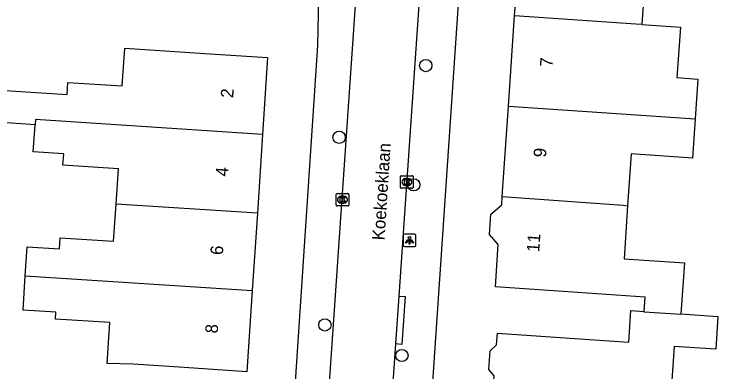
# Model space of a CAD drawing. Extents: x 161772 to 163123, y 383092 to 383917.
# Drawn here: x 162297.6 to 162353.5, y 383752.4 to 383780.8 of the extents above; entities that cross this region are included whole.
import ezdxf

# ---------------------------------------------------------------- set-up
doc = ezdxf.new("R2010")
doc.units = 0
for name, color, linetype in [('IMGEO_Boom', 7, 'Continuous'), ('IMGEO_Kolk', 7, 'Continuous'), ('IMGEO_Lichtpunt', 7, 'Continuous'), ('IMGEO_Openbare_ruimte_label', 7, 'Continuous'), ('IMGEO_Pand', 7, 'Continuous'), ('IMGEO_Pand_nummerreeks', 7, 'Continuous'), ('IMGEO_Rijbaan_lokaal_open', 7, 'Continuous'), ('IMGEO_Voetpad_open', 7, 'Continuous')]:
    doc.layers.add(name, color=color, linetype=linetype)

msp = doc.modelspace()

# ---------------------------------------------------------------- linework, layer by layer
at = {"layer": 'IMGEO_Boom'}
for centre in [(162330.315, 383776.719), (162323.421, 383771.015), (162329.356, 383767.241), (162322.296, 383756.112), (162328.416, 383753.684)]:
    msp.add_circle(centre, 0.489, dxfattribs=at)
at = {"layer": 'IMGEO_Kolk'}
for p, q in [((162328.387, 383767.965), (162329.239, 383767.965)), ((162328.312, 383767.039), (162328.312, 383767.891)), ((162328.8, 383767.745), (162328.825, 383767.745)), ((162329.313, 383767.891), (162329.313, 383767.039)), ((162329.239, 383766.965), (162328.387, 383766.965)), ((162328.823, 383767.185), (162328.798, 383767.185)), ((162323.19, 383765.635), (162323.19, 383766.487)), ((162323.265, 383766.561), (162324.117, 383766.561)), ((162323.678, 383766.341), (162323.703, 383766.341)), ((162324.191, 383766.487), (162324.191, 383765.635)), ((162323.701, 383765.781), (162323.676, 383765.781)), ((162324.117, 383765.561), (162323.265, 383765.561))]:
    msp.add_line(p, q, dxfattribs=at)
for points in [[(162328.387, 383767.965), (162329.239, 383767.965)], [(162328.312, 383767.039), (162328.312, 383767.891)], [(162328.633, 383767.665), (162328.756, 383767.665), (162328.756, 383767.514), (162328.886, 383767.665), (162329.05, 383767.665), (162328.904, 383767.514), (162329.057, 383767.265), (162328.905, 383767.265), (162328.82, 383767.429), (162328.756, 383767.362), (162328.756, 383767.265), (162328.633, 383767.265), (162328.633, 383767.665)], [(162329.313, 383767.891), (162329.313, 383767.039)], [(162329.239, 383766.965), (162328.387, 383766.965)], [(162323.19, 383765.635), (162323.19, 383766.487)], [(162323.265, 383766.561), (162324.117, 383766.561)], [(162323.511, 383766.261), (162323.634, 383766.261), (162323.634, 383766.11), (162323.764, 383766.261), (162323.928, 383766.261), (162323.782, 383766.11), (162323.935, 383765.861), (162323.783, 383765.861), (162323.698, 383766.025), (162323.634, 383765.958), (162323.634, 383765.861), (162323.511, 383765.861), (162323.511, 383766.261)], [(162324.191, 383766.487), (162324.191, 383765.635)], [(162324.117, 383765.561), (162323.265, 383765.561)]]:
    msp.add_lwpolyline(points, dxfattribs=at)
for centre, start, end in [((162328.389, 383767.889), 91.552, 178.448), ((162328.389, 383767.889), 91.552, 178.448), ((162329.237, 383767.889), 1.552, 88.448), ((162329.237, 383767.889), 1.552, 88.448), ((162328.389, 383767.041), 181.552, 268.448), ((162328.389, 383767.041), 181.552, 268.448), ((162329.237, 383767.041), 271.552, 358.448), ((162329.237, 383767.041), 271.552, 358.448), ((162323.267, 383766.485), 91.552, 178.448), ((162323.267, 383766.485), 91.552, 178.448), ((162324.115, 383766.485), 1.552, 88.448), ((162324.115, 383766.485), 1.552, 88.448), ((162323.267, 383765.637), 181.552, 268.448), ((162323.267, 383765.637), 181.552, 268.448), ((162324.115, 383765.637), 271.552, 358.448), ((162324.115, 383765.637), 271.552, 358.448)]:
    msp.add_arc(centre, 0.0765, start, end, dxfattribs=at)
for centre, major_axis, ratio, start_param, end_param in [((162328.799, 383767.465), (-0.387, 0.002), 0.722429, 4.712389, 7.853982), ((162328.824, 383767.465), (-0.39, 0.002), 0.717154, 1.570796, 4.712389), ((162323.677, 383766.061), (-0.387, 0.002), 0.722429, 4.712389, 7.853982), ((162323.702, 383766.061), (-0.39, 0.002), 0.717154, 1.570796, 4.712389)]:
    msp.add_ellipse(centre, major_axis=major_axis, ratio=ratio, start_param=start_param, end_param=end_param, dxfattribs=at)
at = {"layer": 'IMGEO_Lichtpunt'}
for p, q in [((162328.521, 383763.238), (162328.521, 383762.431)), ((162328.521, 383763.238), (162328.521, 383762.431)), ((162329.423, 383763.333), (162328.615, 383763.333)), ((162329.423, 383763.333), (162328.615, 383763.333)), ((162329.517, 383762.431), (162329.517, 383763.238)), ((162329.517, 383762.431), (162329.517, 383763.238)), ((162328.615, 383762.337), (162329.423, 383762.337)), ((162328.615, 383762.337), (162329.423, 383762.337))]:
    msp.add_line(p, q, dxfattribs=at)
for points in [[(162328.895, 383762.902), (162328.934, 383762.874), (162328.746, 383762.612), (162328.708, 383762.639), (162328.895, 383762.902)], [(162329.107, 383762.874), (162329.145, 383762.901), (162329.332, 383762.639), (162329.293, 383762.611), (162329.107, 383762.874)], [(162328.997, 383762.854), (162329.044, 383762.854), (162329.044, 383762.532), (162328.997, 383762.532), (162328.997, 383762.854)]]:
    msp.add_lwpolyline(points, dxfattribs=at)
msp.add_circle((162329.02, 383763.036), 0.0994, dxfattribs=at)
for centre, start, end in [((162328.615, 383763.238), 90, 180), ((162328.615, 383763.238), 90, 180), ((162329.423, 383763.238), 0, 90), ((162329.423, 383763.238), 0, 90), ((162328.615, 383762.431), 180, 270), ((162328.615, 383762.431), 180, 270), ((162329.423, 383762.431), 270, 0), ((162329.423, 383762.431), 270, 360)]:
    msp.add_arc(centre, 0.0946, start, end, dxfattribs=at)
at = {"layer": 'IMGEO_Pand'}
for points in [[(162337.374, 383780.679), (162337.419, 383781.33), (162336.728, 383782.123), (162336.844, 383783.81), (162337.664, 383784.525), (162337.892, 383787.862), (162342.881, 383787.521), (162347.981, 383787.172), (162347.489, 383779.984)], [(162336.883, 383773.495), (162337.374, 383780.679)], [(162347.489, 383779.984), (162347.019, 383780.002), (162337.374, 383780.679)], [(162347.489, 383779.984), (162350.55, 383779.754), (162350.277, 383775.759), (162351.952, 383775.644), (162351.735, 383772.476)], [(162296.733, 383772.4), (162296.747, 383772.611), (162296.887, 383774.735), (162301.802, 383774.411), (162301.866, 383775.379), (162306.192, 383775.094), (162306.389, 383778.09), (162312.752, 383777.671), (162317.741, 383777.343), (162317.34, 383771.249)], [(162336.391, 383766.31), (162336.883, 383773.495)], [(162336.883, 383773.495), (162351.735, 383772.476)], [(162317.34, 383771.249), (162299.284, 383772.443), (162299.256, 383772.017)], [(162351.735, 383772.476), (162351.522, 383769.364), (162346.64, 383769.698), (162346.358, 383765.579)], [(162299.256, 383772.017), (162297.003, 383772.165)], [(162305.692, 383765.714), (162305.876, 383768.511), (162301.47, 383768.801), (162301.53, 383769.714), (162299.115, 383769.873), (162299.256, 383772.017)], [(162317.34, 383771.249), (162316.927, 383764.984)], [(162347.67, 383757.183), (162347.748, 383758.314), (162340.835, 383758.787), (162335.846, 383759.129), (162336.077, 383762.503), (162335.383, 383763.298), (162335.494, 383764.918), (162336.347, 383765.661), (162336.391, 383766.31)], [(162336.391, 383766.31), (162345.995, 383765.616), (162346.358, 383765.579)], [(162298.479, 383760.014), (162298.631, 383762.316), (162301.191, 383762.147), (162301.249, 383763.035), (162305.497, 383762.755), (162305.692, 383765.714)], [(162316.927, 383764.984), (162305.692, 383765.714)], [(162346.358, 383765.579), (162346.071, 383761.376), (162350.879, 383761.047), (162350.6, 383756.983)], [(162316.927, 383764.984), (162316.523, 383758.84)], [(162316.523, 383758.84), (162316.099, 383752.398), (162311.11, 383752.727), (162307.052, 383752.994), (162304.98, 383753.06), (162305.194, 383756.298), (162300.868, 383756.583), (162300.903, 383757.121), (162298.3, 383757.292), (162298.479, 383760.014)], [(162298.479, 383760.014), (162316.523, 383758.84)], [(162335.486, 383748.636), (162335.596, 383750), (162335.762, 383752.056), (162335.317, 383752.566), (162335.42, 383754.067), (162335.939, 383754.52), (162336.003, 383755.459), (162340.992, 383755.118), (162346.452, 383754.744), (162346.623, 383757.255), (162347.67, 383757.183)], [(162350.6, 383756.983), (162350.597, 383756.932), (162347.667, 383757.133), (162347.67, 383757.183)], [(162350.6, 383756.983), (162353.537, 383756.782), (162353.359, 383754.182), (162350.052, 383754.409), (162349.578, 383747.485)]]:
    msp.add_lwpolyline(points, dxfattribs=at)
at = {"layer": 'IMGEO_Rijbaan_lokaal_open'}
for points in [[(162322.2, 383744.798), (162322.549, 383750), (162325.316, 383789.988)], [(162330.319, 383789.642), (162328.166, 383758.408)], [(162328.166, 383758.408), (162327.904, 383754.6)], [(162327.904, 383754.6), (162327.587, 383750), (162327.215, 383744.461)]]:
    msp.add_lwpolyline(points, dxfattribs=at)
at = {"layer": 'IMGEO_Voetpad_open'}
for points in [[(162334.385, 383803.507), (162330.73, 383750), (162329.933, 383738.33), (162329.513, 383738.311), (162323.298, 383645.721), (162324.273, 383644.745)], [(162310.606, 383642.128), (162312.79, 383644.774), (162313.196, 383652.957), (162317.249, 383713.725), (162319.862, 383750), (162321.727, 383778.3), (162322.139, 383797.223)], [(162328.166, 383758.408), (162328.677, 383758.374), (162328.408, 383754.567), (162327.904, 383754.6)]]:
    msp.add_lwpolyline(points, dxfattribs=at)

# ---------------------------------------------------------------- texts
at = {"layer": 'IMGEO_Openbare_ruimte_label'}
msp.add_text('Koekoeklaan', height=1, rotation=86.3307, dxfattribs=at).set_placement((162327.033, 383762.812))
at = {"layer": 'IMGEO_Pand_nummerreeks'}
for s, rotation, p in [('7', 85.927, (162340.377, 383776.579)), ('2', 86.2359, (162315.003, 383774.114)), ('9', 85.927, (162339.866, 383769.396)), ('4', 86.2359, (162314.593, 383767.88)), ('11', 85.9265, (162339.329, 383761.868)), ('6', 86.2339, (162314.182, 383761.643)), ('8', 86.2339, (162313.772, 383755.411))]:
    msp.add_text(s, height=1, rotation=rotation, dxfattribs=at).set_placement(p)

doc.saveas('drawing.dxf')
